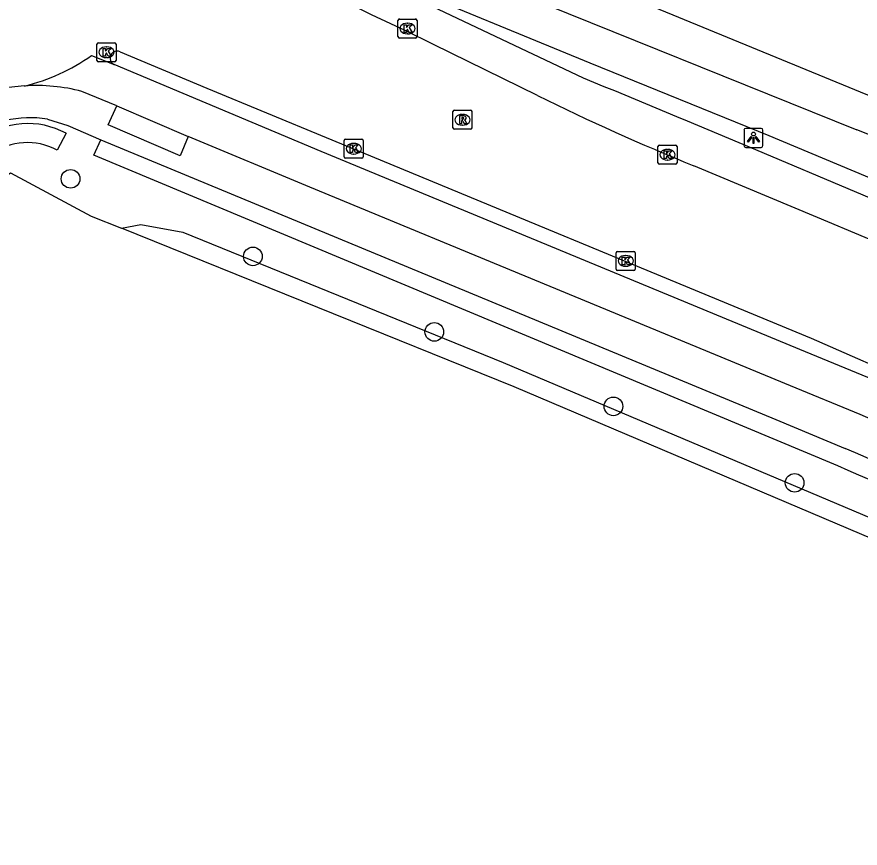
# Model space of a CAD drawing. Extents: x 162880 to 165536, y 384011 to 385179.
# Drawn here: x 163874.04 to 163918.32, y 384505.67 to 384549.32 of the extents above; entities that cross this region are included whole.
import ezdxf

# ---------------------------------------------------------------- set-up
doc = ezdxf.new("R2010")
doc.units = 0
for name, color, linetype in [('IMGEO_Boom', 7, 'Continuous'), ('IMGEO_Bouwland', 7, 'Continuous'), ('IMGEO_Fietspad_gesloten', 7, 'Continuous'), ('IMGEO_Fietspad_open', 7, 'Continuous'), ('IMGEO_Groenvoorziening', 7, 'Continuous'), ('IMGEO_Haag', 7, 'Continuous'), ('IMGEO_Kolk', 7, 'Continuous'), ('IMGEO_Lichtpunt', 7, 'Continuous'), ('IMGEO_Parkeervlak_open', 7, 'Continuous'), ('IMGEO_Rijbaan_lokaal_gesloten', 7, 'Continuous'), ('IMGEO_Rioolput', 7, 'Continuous'), ('IMGEO_Voetpad_open', 7, 'Continuous')]:
    doc.layers.add(name, color=color, linetype=linetype)

msp = doc.modelspace()

# ---------------------------------------------------------------- linework, layer by layer
at = {"layer": 'IMGEO_Boom'}
for centre in [(163876.857, 384540.818), (163886.433, 384536.743), (163895.958, 384532.779), (163905.364, 384528.869), (163914.879, 384524.853)]:
    msp.add_circle(centre, 0.489, dxfattribs=at)
at = {"layer": 'IMGEO_Bouwland'}
for points in [[(163859.313, 384532.539), (163862.535, 384533.568), (163873.705, 384541.127), (163877.948, 384538.861), (163879.537, 384538.219)], [(163952.667, 384505.672), (163941.075, 384511.882), (163925.495, 384519.128), (163900.143, 384529.893), (163879.537, 384538.219)]]:
    msp.add_lwpolyline(points, dxfattribs=at)
at = {"layer": 'IMGEO_Fietspad_gesloten'}
for points in [[(163888.377, 384555.557), (163890.206, 384554.825), (163890.186, 384554.754), (163894.395, 384553.018), (163899.467, 384550.931), (163918.137, 384543.392)], [(163885.198, 384554.691), (163893.393, 384551.328), (163904.123, 384546.902), (163913.517, 384543.092), (163919.333, 384540.661), (163925.042, 384538.245)]]:
    msp.add_lwpolyline(points, dxfattribs=at)
msp.add_arc((163773.265, 384189.29), 382.591, 65.2115, 67.7493, dxfattribs=at)
at = {"layer": 'IMGEO_Fietspad_open'}
for points in [[(163919.023, 384530.259), (163915.456, 384531.731), (163890.022, 384542.244), (163879.144, 384546.819)], [(163879.281, 384544.656), (163877.453, 384545.407)], [(163879.281, 384544.656), (163883.039, 384543.035)], [(163918.318, 384528.437), (163914.668, 384529.95), (163889.421, 384540.383), (163883.039, 384543.035)]]:
    msp.add_lwpolyline(points, dxfattribs=at)
for centre, radius, start, end in [((163875.098, 384536.543), 9.171, 75.1212, 94.1023), ((163691.149, 384001.945), 573.411, 64.734523, 66.660922)]:
    msp.add_arc(centre, radius, start, end, dxfattribs=at)
at = {"layer": 'IMGEO_Groenvoorziening'}
msp.add_lwpolyline([(163879.537, 384538.219), (163880.543, 384538.417), (163882.757, 384538.013), (163899.569, 384531.172), (163927.421, 384519.391), (163945.704, 384510.822), (163952.487, 384507.342), (163953.108, 384506.444)], dxfattribs=at)
at = {"layer": 'IMGEO_Haag'}
for points in [[(163876.623, 384543.206), (163876.147, 384542.327)], [(163917.143, 384525.739), (163878.083, 384542.051), (163878.447, 384542.871)]]:
    msp.add_lwpolyline(points, dxfattribs=at)
for centre, radius, start, end in [((163874.597, 384539.468), 4.252, 61.5403, 126.6327), ((163874.597, 384539.467), 3.253, 61.5393, 126.056), ((163659.692, 383930.734), 648.315, 64.904479, 66.602501)]:
    msp.add_arc(centre, radius, start, end, dxfattribs=at)
at = {"layer": 'IMGEO_Kolk'}
for p, q in [((163894.05, 384548.283), (163894.05, 384549.135)), ((163894.125, 384549.209), (163894.977, 384549.209)), ((163894.538, 384548.989), (163894.563, 384548.989)), ((163895.051, 384549.135), (163895.051, 384548.283)), ((163894.977, 384548.209), (163894.125, 384548.209)), ((163894.561, 384548.429), (163894.536, 384548.429)), ((163878.244, 384547.037), (163878.244, 384547.889)), ((163878.319, 384547.963), (163879.171, 384547.963)), ((163878.732, 384547.743), (163878.757, 384547.743)), ((163879.245, 384547.889), (163879.245, 384547.037)), ((163879.171, 384546.963), (163878.319, 384546.963)), ((163878.755, 384547.183), (163878.73, 384547.183)), ((163891.226, 384541.973), (163891.226, 384542.825)), ((163891.301, 384542.899), (163892.153, 384542.899)), ((163892.227, 384542.825), (163892.227, 384541.973)), ((163891.714, 384542.679), (163891.739, 384542.679)), ((163907.703, 384541.658), (163907.703, 384542.51)), ((163907.778, 384542.584), (163908.63, 384542.584)), ((163908.191, 384542.364), (163908.216, 384542.364)), ((163908.704, 384542.51), (163908.704, 384541.658)), ((163892.153, 384541.899), (163891.301, 384541.899)), ((163891.737, 384542.119), (163891.712, 384542.119)), ((163908.63, 384541.584), (163907.778, 384541.584)), ((163908.214, 384541.804), (163908.189, 384541.804)), ((163905.51, 384536.081), (163905.51, 384536.933)), ((163905.585, 384537.007), (163906.437, 384537.007)), ((163905.998, 384536.787), (163906.023, 384536.787)), ((163906.511, 384536.933), (163906.511, 384536.081)), ((163906.021, 384536.227), (163905.996, 384536.227)), ((163906.437, 384536.007), (163905.585, 384536.007))]:
    msp.add_line(p, q, dxfattribs=at)
for points in [[(163894.05, 384548.283), (163894.05, 384549.135)], [(163894.125, 384549.209), (163894.977, 384549.209)], [(163895.051, 384549.135), (163895.051, 384548.283)], [(163894.371, 384548.909), (163894.494, 384548.909), (163894.494, 384548.758), (163894.624, 384548.909), (163894.788, 384548.909), (163894.642, 384548.758), (163894.795, 384548.509), (163894.643, 384548.509), (163894.558, 384548.673), (163894.494, 384548.606), (163894.494, 384548.509), (163894.371, 384548.509), (163894.371, 384548.909)], [(163894.977, 384548.209), (163894.125, 384548.209)], [(163878.244, 384547.037), (163878.244, 384547.889)], [(163878.319, 384547.963), (163879.171, 384547.963)], [(163878.565, 384547.663), (163878.688, 384547.663), (163878.688, 384547.512), (163878.818, 384547.663), (163878.982, 384547.663), (163878.836, 384547.512), (163878.989, 384547.263), (163878.837, 384547.263), (163878.752, 384547.427), (163878.688, 384547.36), (163878.688, 384547.263), (163878.565, 384547.263), (163878.565, 384547.663)], [(163879.245, 384547.889), (163879.245, 384547.037)], [(163879.171, 384546.963), (163878.319, 384546.963)], [(163891.226, 384541.973), (163891.226, 384542.825)], [(163891.301, 384542.899), (163892.153, 384542.899)], [(163892.227, 384542.825), (163892.227, 384541.973)], [(163891.547, 384542.599), (163891.67, 384542.599), (163891.67, 384542.448), (163891.8, 384542.599), (163891.964, 384542.599), (163891.818, 384542.448), (163891.971, 384542.199), (163891.819, 384542.199), (163891.734, 384542.363), (163891.67, 384542.296), (163891.67, 384542.199), (163891.547, 384542.199), (163891.547, 384542.599)], [(163907.703, 384541.658), (163907.703, 384542.51)], [(163907.778, 384542.584), (163908.63, 384542.584)], [(163908.704, 384542.51), (163908.704, 384541.658)], [(163892.153, 384541.899), (163891.301, 384541.899)], [(163908.024, 384542.284), (163908.147, 384542.284), (163908.147, 384542.133), (163908.277, 384542.284), (163908.441, 384542.284), (163908.295, 384542.133), (163908.448, 384541.884), (163908.296, 384541.884), (163908.211, 384542.048), (163908.147, 384541.981), (163908.147, 384541.884), (163908.024, 384541.884), (163908.024, 384542.284)], [(163908.63, 384541.584), (163907.778, 384541.584)], [(163905.51, 384536.081), (163905.51, 384536.933)], [(163905.585, 384537.007), (163906.437, 384537.007)], [(163905.831, 384536.707), (163905.954, 384536.707), (163905.954, 384536.556), (163906.084, 384536.707), (163906.248, 384536.707), (163906.102, 384536.556), (163906.255, 384536.307), (163906.103, 384536.307), (163906.018, 384536.471), (163905.954, 384536.404), (163905.954, 384536.307), (163905.831, 384536.307), (163905.831, 384536.707)], [(163906.511, 384536.933), (163906.511, 384536.081)], [(163906.437, 384536.007), (163905.585, 384536.007)]]:
    msp.add_lwpolyline(points, dxfattribs=at)
for centre, start, end in [((163894.127, 384549.133), 91.552, 178.448), ((163894.127, 384549.133), 91.552, 178.448), ((163894.975, 384549.133), 1.552, 88.448), ((163894.975, 384549.133), 1.552, 88.448), ((163894.127, 384548.285), 181.552, 268.448), ((163894.127, 384548.285), 181.552, 268.448), ((163894.975, 384548.285), 271.552, 358.448), ((163894.975, 384548.285), 271.552, 358.448), ((163878.321, 384547.887), 91.552, 178.448), ((163878.321, 384547.887), 91.552, 178.448), ((163879.169, 384547.887), 1.552, 88.448), ((163879.169, 384547.887), 1.552, 88.448), ((163878.321, 384547.039), 181.552, 268.448), ((163878.321, 384547.039), 181.552, 268.448), ((163879.169, 384547.039), 271.552, 358.448), ((163879.169, 384547.039), 271.552, 358.448), ((163891.303, 384542.823), 91.552, 178.448), ((163891.303, 384542.823), 91.552, 178.448), ((163892.151, 384542.823), 1.552, 88.448), ((163892.151, 384542.823), 1.552, 88.448), ((163907.78, 384542.508), 91.552, 178.448), ((163907.78, 384542.508), 91.552, 178.448), ((163908.628, 384542.508), 1.552, 88.448), ((163908.628, 384542.508), 1.552, 88.448), ((163891.303, 384541.975), 181.552, 268.448), ((163891.303, 384541.975), 181.552, 268.448), ((163892.151, 384541.975), 271.552, 358.448), ((163892.151, 384541.975), 271.552, 358.448), ((163907.78, 384541.66), 181.552, 268.448), ((163907.78, 384541.66), 181.552, 268.448), ((163908.628, 384541.66), 271.552, 358.448), ((163908.628, 384541.66), 271.552, 358.448), ((163905.587, 384536.931), 91.552, 178.448), ((163905.587, 384536.931), 91.552, 178.448), ((163906.435, 384536.931), 1.552, 88.448), ((163906.435, 384536.931), 1.552, 88.448), ((163905.587, 384536.083), 181.552, 268.448), ((163905.587, 384536.083), 181.552, 268.448), ((163906.435, 384536.083), 271.552, 358.448), ((163906.435, 384536.083), 271.552, 358.448)]:
    msp.add_arc(centre, 0.0765, start, end, dxfattribs=at)
for centre, major_axis, ratio, start_param, end_param in [((163894.537, 384548.709), (-0.387, 0.002), 0.722429, 4.712389, 7.853982), ((163894.562, 384548.709), (-0.39, 0.002), 0.717154, 1.570796, 4.712389), ((163878.731, 384547.463), (-0.387, 0.002), 0.722429, 4.712389, 7.853982), ((163878.756, 384547.463), (-0.39, 0.002), 0.717154, 1.570796, 4.712389), ((163891.713, 384542.399), (-0.387, 0.002), 0.722429, 4.712389, 7.853982), ((163891.738, 384542.399), (-0.39, 0.002), 0.717154, 1.570796, 4.712389), ((163908.19, 384542.084), (-0.387, 0.002), 0.722429, 4.712389, 7.853982), ((163908.215, 384542.084), (-0.39, 0.002), 0.717154, 1.570796, 4.712389), ((163905.997, 384536.507), (-0.387, 0.002), 0.722429, 4.712389, 7.853982), ((163906.022, 384536.507), (-0.39, 0.002), 0.717154, 1.570796, 4.712389)]:
    msp.add_ellipse(centre, major_axis=major_axis, ratio=ratio, start_param=start_param, end_param=end_param, dxfattribs=at)
at = {"layer": 'IMGEO_Lichtpunt'}
for p, q in [((163912.22, 384543.37), (163912.22, 384542.563)), ((163912.22, 384543.37), (163912.22, 384542.563)), ((163913.122, 384543.465), (163912.314, 384543.465)), ((163913.122, 384543.465), (163912.314, 384543.465)), ((163913.216, 384542.563), (163913.216, 384543.37)), ((163913.216, 384542.563), (163913.216, 384543.37)), ((163912.314, 384542.469), (163913.122, 384542.469)), ((163912.314, 384542.469), (163913.122, 384542.469))]:
    msp.add_line(p, q, dxfattribs=at)
for points in [[(163912.594, 384543.034), (163912.633, 384543.006), (163912.445, 384542.744), (163912.407, 384542.771), (163912.594, 384543.034)], [(163912.696, 384542.986), (163912.743, 384542.986), (163912.743, 384542.664), (163912.696, 384542.664), (163912.696, 384542.986)], [(163912.806, 384543.006), (163912.844, 384543.033), (163913.031, 384542.771), (163912.992, 384542.743), (163912.806, 384543.006)]]:
    msp.add_lwpolyline(points, dxfattribs=at)
msp.add_circle((163912.719, 384543.168), 0.0994, dxfattribs=at)
for centre, start, end in [((163912.314, 384543.37), 90, 180), ((163912.314, 384543.37), 90, 180), ((163913.122, 384543.37), 0, 90), ((163913.122, 384543.37), 0, 90), ((163912.314, 384542.563), 180, 270), ((163912.314, 384542.563), 180, 270), ((163913.122, 384542.563), 270, 0), ((163913.122, 384542.563), 270, 360)]:
    msp.add_arc(centre, 0.0946, start, end, dxfattribs=at)
at = {"layer": 'IMGEO_Parkeervlak_open'}
for points in [[(163903.792, 384546.102), (163892.887, 384551.282)], [(163928.394, 384535.622), (163924.438, 384537.438), (163912.507, 384542.476)]]:
    msp.add_lwpolyline(points, dxfattribs=at)
msp.add_arc((163657.769, 383942.505), 651.81, 66.994681, 67.824421, dxfattribs=at)
at = {"layer": 'IMGEO_Rijbaan_lokaal_gesloten'}
for points in [[(163901.374, 384545.189), (163895.914, 384547.873), (163894.428, 384548.6), (163892.652, 384549.436), (163889.548, 384550.986)], [(163877.962, 384547.293), (163879.144, 384546.819)], [(163879.467, 384547.484), (163884.006, 384545.582), (163890.271, 384542.993), (163915.748, 384532.454), (163926.912, 384527.549), (163928.929, 384526.624), (163929.004, 384526.788)], [(163931.389, 384532.187), (163923.585, 384535.636), (163916.078, 384538.793), (163909.59, 384541.502)]]:
    msp.add_lwpolyline(points, dxfattribs=at)
for centre, radius, start, end in [((163871.976, 384555.778), 10.384, 283.7391, 305.2028), ((163879.303, 384547.153), 0.37, 63.7306, 244.4564), ((163874.733, 384538.072), 7.625, 92.1862, 102.3888), ((163956.979, 384658.1), 125.86, 243.78122, 247.88165)]:
    msp.add_arc(centre, radius, start, end, dxfattribs=at)
at = {"layer": 'IMGEO_Rioolput'}
for p, q in [((163896.936, 384543.493), (163896.936, 384544.345)), ((163897.011, 384544.419), (163897.863, 384544.419)), ((163897.424, 384544.199), (163897.449, 384544.199)), ((163897.937, 384544.345), (163897.937, 384543.493)), ((163897.863, 384543.419), (163897.011, 384543.419)), ((163897.447, 384543.639), (163897.422, 384543.639))]:
    msp.add_line(p, q, dxfattribs=at)
for points in [[(163896.936, 384543.493), (163896.936, 384544.345)], [(163897.011, 384544.419), (163897.863, 384544.419)], [(163897.525, 384544.117), (163897.273, 384544.119), (163897.273, 384543.719)], [(163897.937, 384544.345), (163897.937, 384543.493)], [(163897.273, 384543.719), (163897.397, 384543.719), (163897.397, 384543.881), (163897.408, 384543.881)], [(163897.451, 384544.038), (163897.397, 384544.038), (163897.397, 384543.957)], [(163897.397, 384543.957), (163897.449, 384543.957)], [(163897.455, 384543.852), (163897.526, 384543.719), (163897.666, 384543.719), (163897.601, 384543.845)], [(163897.863, 384543.419), (163897.011, 384543.419)]]:
    msp.add_lwpolyline(points, dxfattribs=at)
for centre, radius, start, end in [((163897.013, 384544.343), 0.0765, 91.552, 178.448), ((163897.013, 384544.343), 0.0765, 91.552, 178.448), ((163897.524, 384544.007), 0.109, 350.3612, 89.416), ((163897.861, 384544.343), 0.0765, 1.552, 88.448), ((163897.861, 384544.343), 0.0765, 1.552, 88.448), ((163897.407, 384543.828), 0.0533, 26.0293, 88.6989), ((163897.433, 384544.146), 0.19, 274.7715, 282.9687), ((163897.457, 384543.942), 0.0964, 77.0061, 93.1865), ((163897.471, 384543.999), 0.0378, 276.6634, 79.6772), ((163897.522, 384544.007), 0.112, 277.5842, 350.9817), ((163897.506, 384543.792), 0.108, 29.5134, 73.7905), ((163897.013, 384543.495), 0.0765, 181.552, 268.448), ((163897.013, 384543.495), 0.0765, 181.552, 268.448), ((163897.861, 384543.495), 0.0765, 271.552, 358.448), ((163897.861, 384543.495), 0.0765, 271.552, 358.448)]:
    msp.add_arc(centre, radius, start, end, dxfattribs=at)
for centre, major_axis, ratio, start_param, end_param in [((163897.423, 384543.919), (-0.387, 0.002), 0.722429, 4.712389, 7.853982), ((163897.448, 384543.919), (-0.39, 0.002), 0.717154, 1.570796, 4.712389)]:
    msp.add_ellipse(centre, major_axis=major_axis, ratio=ratio, start_param=start_param, end_param=end_param, dxfattribs=at)
at = {"layer": 'IMGEO_Voetpad_open'}
for points in [[(163919.013, 384545.096), (163886.689, 384558.39)], [(163883.039, 384543.035), (163882.605, 384542.022), (163878.838, 384543.65), (163879.281, 384544.656)], [(163875.647, 384543.956), (163876.707, 384543.619), (163878.447, 384542.871)], [(163878.447, 384542.871), (163913.885, 384528.178), (163917.527, 384526.662)]]:
    msp.add_lwpolyline(points, dxfattribs=at)
for centre, radius, start, end in [((163874.746, 384537.905), 6.118, 81.5286, 123.0997), ((163662.136, 383936.101), 643.418, 64.898838, 66.613654)]:
    msp.add_arc(centre, radius, start, end, dxfattribs=at)

doc.saveas('drawing.dxf')
